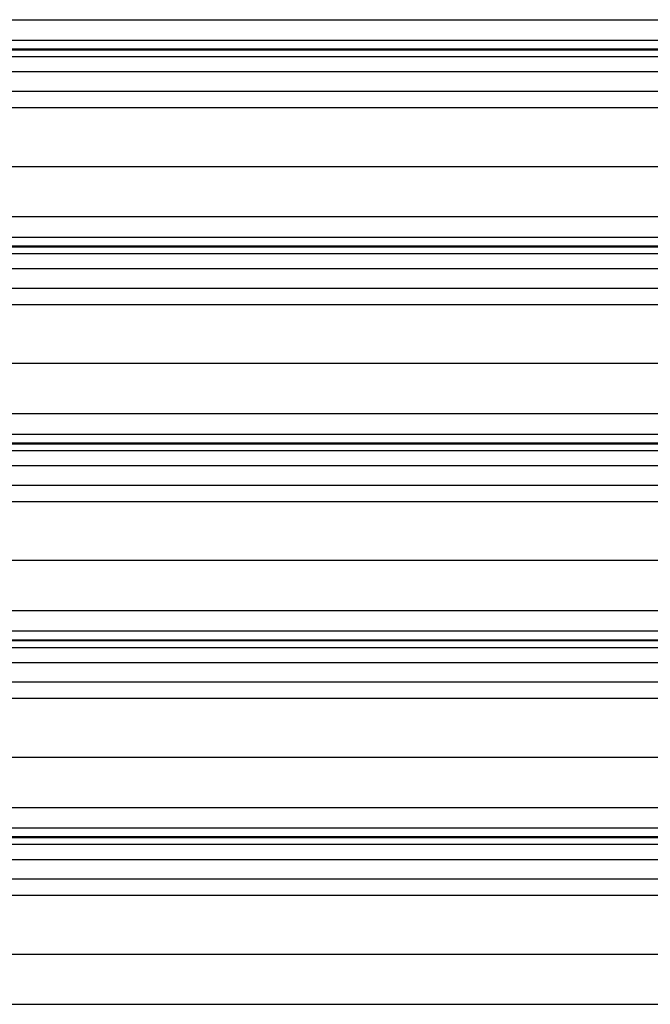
# Model space of a CAD drawing. Header units: inches. Extents: x 170 to 284, y 215 to 248.
# Tile 733 of 1056: x 230.221 to 230.879, y 220.528 to 221.555. Entities that reach past the tile are written whole.
import ezdxf

# ---------------------------------------------------------------- set-up
doc = ezdxf.new("R2010")
doc.units = ezdxf.units.IN
doc.header["$LTSCALE"] = 0.25
doc.header["$MEASUREMENT"] = 0
doc.linetypes.add('CENTER', pattern=[2, 1.25, -0.25, 0.25, -0.25])
doc.layers.add('RH TOP OF HOOD', color=7, linetype='Continuous')
doc.layers.add('SECTION CUTS', color=6, linetype='CENTER')

msp = doc.modelspace()

# ---------------------------------------------------------------- linework, layer by layer
at = {"layer": 'RH TOP OF HOOD'}
for p, q in [((227.16361, 221.5552), (231.19593, 221.5552)), ((227.16361, 221.53382), (231.19593, 221.53382)), ((231.19593, 221.52434), (227.16361, 221.52434)), ((227.16361, 221.5237), (231.19593, 221.5237)), ((227.16361, 221.51668), (231.19593, 221.51668)), ((227.16361, 221.501), (231.19593, 221.501)), ((227.16361, 221.48061), (231.19593, 221.48061)), ((227.24016, 221.46353), (231.11938, 221.46353)), ((227.19378, 221.40214), (231.16577, 221.40214)), ((227.16361, 221.34975), (231.19593, 221.34975)), ((227.16361, 221.32837), (231.19593, 221.32837)), ((231.19593, 221.31889), (227.16361, 221.31889)), ((227.16361, 221.31825), (231.19593, 221.31825)), ((227.16361, 221.31123), (231.19593, 221.31123)), ((227.16361, 221.29555), (231.19593, 221.29555)), ((227.16361, 221.27516), (231.19593, 221.27516)), ((227.24016, 221.25808), (231.11938, 221.25808)), ((227.19378, 221.19669), (231.16577, 221.19669)), ((227.16361, 221.14431), (231.19593, 221.14431)), ((227.16361, 221.12293), (231.19593, 221.12293)), ((231.19593, 221.11344), (227.16361, 221.11344)), ((227.16361, 221.1128), (231.19593, 221.1128)), ((227.16361, 221.10578), (231.19593, 221.10578)), ((227.16361, 221.0901), (231.19593, 221.0901)), ((227.16361, 221.06971), (231.19593, 221.06971)), ((227.24016, 221.05264), (231.11938, 221.05264)), ((227.19378, 220.99124), (231.16577, 220.99124)), ((227.16361, 220.93886), (231.19593, 220.93886)), ((227.16361, 220.91748), (231.19593, 220.91748)), ((231.19593, 220.90799), (227.16361, 220.90799)), ((227.16361, 220.90736), (231.19593, 220.90736)), ((227.16361, 220.90034), (231.19593, 220.90034)), ((227.16361, 220.88465), (231.19593, 220.88465)), ((227.16361, 220.86426), (231.19593, 220.86426)), ((227.24016, 220.84719), (231.11938, 220.84719)), ((227.19378, 220.7858), (231.16577, 220.7858)), ((227.16361, 220.73341), (231.19593, 220.73341)), ((227.16361, 220.71203), (231.19593, 220.71203)), ((231.19593, 220.70255), (227.16361, 220.70255)), ((227.16361, 220.70191), (231.19593, 220.70191)), ((227.16361, 220.69489), (231.19593, 220.69489)), ((227.16361, 220.67921), (231.19593, 220.67921)), ((227.16361, 220.65882), (231.19593, 220.65882)), ((227.24016, 220.64174), (231.11938, 220.64174)), ((227.19378, 220.58035), (231.16577, 220.58035)), ((227.16361, 220.52796), (231.19593, 220.52796))]:
    msp.add_line(p, q, dxfattribs=at)
at = {"layer": 'SECTION CUTS'}
msp.add_line((226.51802, 221.46353), (231.93738, 221.46353), dxfattribs=at)

doc.saveas('drawing.dxf')
